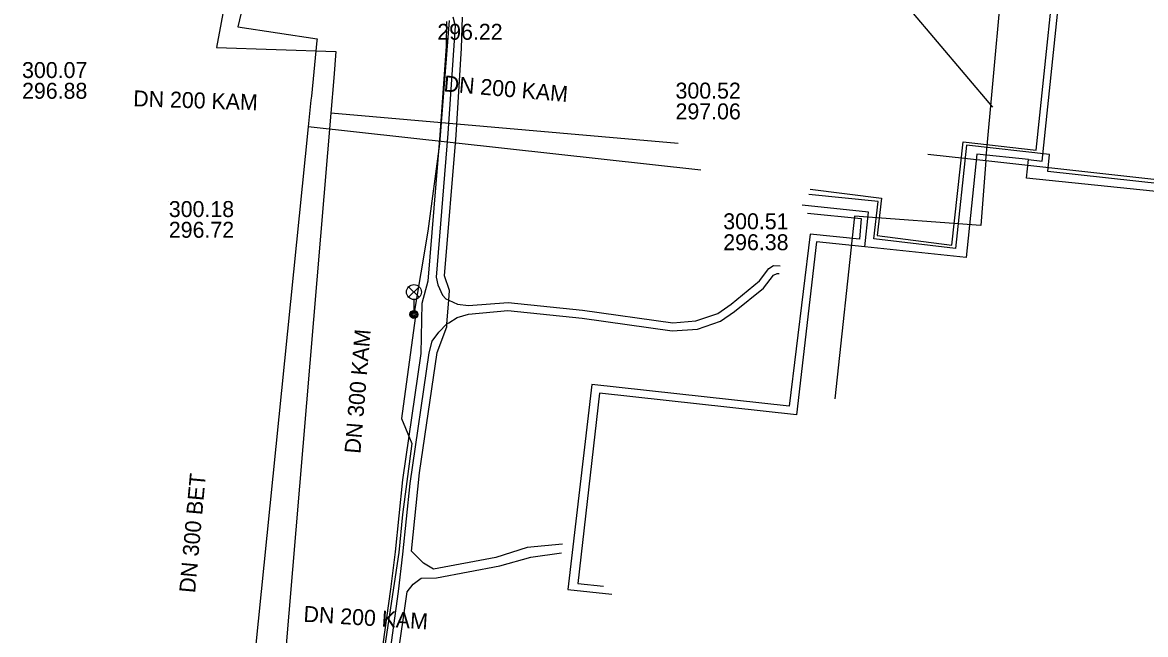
# Model space of a CAD drawing. Extents: x -595540 to -593988, y -1160850 to -1159202.
# Drawn here: x -594296.5 to -594240.2, y -1159505.7 to -1159475 of the extents above; entities that cross this region are included whole.
import ezdxf

# ---------------------------------------------------------------- set-up
doc = ezdxf.new("R2010")
doc.units = 0
for name, color, linetype in [('BVK-DESTOVA_popisy', 7, 'Continuous'), ('BVK-DESTOVA_trasa sítě', 7, 'Continuous'), ('BVK-SPLASKOVA_popisy', 7, 'Continuous'), ('BVK-SPLASKOVA_trasa sítě', 7, 'Continuous'), ('CETIN_kabel podzemní', 7, 'Continuous'), ('DESTOVA-NEPROVOZOVANA_popisy', 7, 'Continuous'), ('DESTOVA_trasa neprovozované sítě', 7, 'Continuous'), ('EON-NN_kabel', 7, 'Continuous'), ('QUANTCOM_kabel nadzemní', 7, 'Continuous'), ('SPLASKOVA_neprovozovaná  trasa sítě', 7, 'Continuous'), ('SPLASKOVA_popisy neprovozované sítě', 7, 'Continuous'), ('TEPLARNY-ELEKTRO_kabel', 7, 'Continuous'), ('TEPLARNY-HORKOVODY_trasa sítě', 7, 'Continuous'), ('TSB_kabel VO', 7, 'Continuous'), ('TSB_lampy VO', 7, 'Continuous')]:
    doc.layers.add(name, color=color, linetype=linetype)

msp = doc.modelspace()

# ---------------------------------------------------------------- linework, layer by layer
at = {"layer": 'BVK-DESTOVA_trasa sítě'}
msp.add_lwpolyline([(-594281.776, -1159475.846), (-594281.784, -1159475.929), (-594282.063, -1159478.715), (-594282.083, -1159478.914), (-594282.216, -1159480.256), (-594285.026, -1159507.996), (-594285.027, -1159508.006), (-594285.029, -1159508.026), (-594286.165, -1159519.218)], dxfattribs=at)
at = {"layer": 'BVK-SPLASKOVA_popisy'}
msp.add_line((-594289.207, -1159483.976), (-594289.207, -1159483.976), dxfattribs=at)
at = {"layer": 'BVK-SPLASKOVA_trasa sítě'}
msp.add_lwpolyline([(-594280.832, -1159476.481), (-594280.938, -1159477.802), (-594281.08, -1159479.577), (-594283.354, -1159506.611), (-594283.393, -1159507.081), (-594284.352, -1159518.479)], dxfattribs=at)
at = {"layer": 'CETIN_kabel podzemní'}
for points in [[(-594248.244, -1159481.946), (-594247.125, -1159469.66), (-594272.6, -1159466.46)], [(-594248.244, -1159481.946), (-594248.504, -1159485.203), (-594254.838, -1159484.73), (-594255.814, -1159493.881)], [(-594251.161, -1159481.623), (-594248.244, -1159481.946)], [(-594248.244, -1159481.946), (-594236.36, -1159483.26)]]:
    msp.add_lwpolyline(points, dxfattribs=at)
at = {"layer": 'DESTOVA-NEPROVOZOVANA_popisy'}
msp.add_line((-594261.413, -1159486.44), (-594261.413, -1159486.44), dxfattribs=at)
at = {"layer": 'DESTOVA_trasa neprovozované sítě'}
for p, q in [((-594283.456, -1159465.329), (-594285.747, -1159475.242)), ((-594285.747, -1159475.242), (-594281.776, -1159475.846)), ((-594262.532, -1159482.427), (-594282.216, -1159480.256))]:
    msp.add_line(p, q, dxfattribs=at)
at = {"layer": 'EON-NN_kabel'}
for points in [[(-594269.477, -1159501.17), (-594271.24, -1159501.346), (-594272.817, -1159501.844), (-594275.935, -1159502.421), (-594276.448, -1159502.126), (-594277.041, -1159501.527), (-594276.636, -1159497.602), (-594275.763, -1159491.568), (-594275.275, -1159490.286), (-594275.263, -1159490.135), (-594275.169, -1159488.943), (-594275.131, -1159488.457), (-594275.384, -1159487.721), (-594274.809, -1159480.667), (-594274.543, -1159476.314), (-594274.479, -1159474.755)], [(-594274.969, -1159474.744), (-594274.859, -1159475.192), (-594275.213, -1159480.59), (-594275.804, -1159487.797), (-594275.727, -1159488.176), (-594275.486, -1159488.694), (-594275.323, -1159488.871), (-594275.169, -1159488.943), (-594274.741, -1159489.142), (-594274.191, -1159489.216), (-594272.196, -1159489.059), (-594268.469, -1159489.441), (-594263.944, -1159490.083), (-594262.787, -1159489.982), (-594261.69, -1159489.613), (-594261.014, -1159489.146), (-594259.59, -1159487.97), (-594259.127, -1159487.35), (-594258.902, -1159487.197), (-594258.566, -1159487.214)], [(-594275.288, -1159474.979), (-594275.31, -1159476.218), (-594275.629, -1159480.667), (-594276.215, -1159487.987), (-594276.52, -1159489.112), (-594276.572, -1159491.611), (-594277.499, -1159497.943), (-594277.861, -1159501.559), (-594278.096, -1159503.431), (-594278.575, -1159506.896), (-594279.267, -1159512.66), (-594279.342, -1159513.448), (-594279.416, -1159513.747), (-594279.459, -1159514.162), (-594279.718, -1159514.335), (-594279.973, -1159514.323), (-594280.354, -1159514.237), (-594280.961, -1159514.141), (-594283.033, -1159513.705), (-594287.107, -1159513.159), (-594289.91, -1159513.046), (-594290.412, -1159513.1), (-594290.432, -1159513.385)], [(-594278.164, -1159506.955), (-594277.695, -1159503.546), (-594277.475, -1159501.667), (-594277.108, -1159498.125), (-594276.154, -1159491.577), (-594276.013, -1159491.001), (-594275.68, -1159490.541), (-594275.263, -1159490.135), (-594275.228, -1159490.101), (-594275.174, -1159490.083), (-594274.761, -1159489.806), (-594274.188, -1159489.646), (-594272.22, -1159489.462), (-594268.493, -1159489.844), (-594263.972, -1159490.485), (-594262.711, -1159490.389), (-594261.545, -1159489.996), (-594260.849, -1159489.504), (-594259.393, -1159488.349), (-594258.886, -1159487.692), (-594258.717, -1159487.608), (-594258.612, -1159487.611)], [(-594288.713, -1159514.227), (-594287.223, -1159514.107), (-594283.206, -1159514.645), (-594281.06, -1159514.994), (-594280.535, -1159515.089), (-594280.29, -1159515.131), (-594279.693, -1159515.227), (-594279.47, -1159515.248), (-594279.001, -1159515.195), (-594278.777, -1159514.79), (-594278.66, -1159514.173), (-594278.522, -1159513.374), (-594277.765, -1159507.056), (-594277.265, -1159503.559), (-594276.96, -1159503.171), (-594276.558, -1159502.883), (-594275.792, -1159502.853), (-594272.621, -1159502.257), (-594271.059, -1159501.822), (-594269.528, -1159501.608)]]:
    msp.add_lwpolyline(points, dxfattribs=at)
at = {"layer": 'QUANTCOM_kabel nadzemní'}
msp.add_lwpolyline([(-594247.89, -1159479.27), (-594253.45, -1159472.71), (-594266.13, -1159463.37), (-594269.03, -1159456.42)], dxfattribs=at)
at = {"layer": 'SPLASKOVA_neprovozovaná  trasa sítě'}
for p, q in [((-594284.599, -1159464.482), (-594286.82, -1159476.288)), ((-594286.82, -1159476.288), (-594280.832, -1159476.481)), ((-594263.671, -1159481.087), (-594281.08, -1159479.577))]:
    msp.add_line(p, q, dxfattribs=at)
at = {"layer": 'SPLASKOVA_popisy neprovozované sítě'}
msp.add_line((-594263.805, -1159478.041), (-594263.805, -1159478.041), dxfattribs=at)
at = {"layer": 'TEPLARNY-ELEKTRO_kabel'}
for points in [[(-594257.057, -1159483.378), (-594253.473, -1159483.824), (-594253.697, -1159485.699), (-594249.953, -1159486.181), (-594249.383, -1159481.011), (-594245.724, -1159481.43), (-594244.467, -1159469.444), (-594269.272, -1159466.857), (-594269.709, -1159470.874), (-594279.595, -1159469.813), (-594278.519, -1159459.624), (-594273.676, -1159460.143)], [(-594220.623, -1159512.711), (-594217.789, -1159513.044), (-594212.702, -1159513.692), (-594212.516, -1159511.966), (-594209.701, -1159486.381), (-594245.137, -1159482.489), (-594245.058, -1159481.642), (-594249.216, -1159481.181), (-594249.772, -1159486.36), (-594253.867, -1159485.866), (-594253.644, -1159484.001), (-594257.121, -1159483.642)], [(-594257.192, -1159484.576), (-594254.498, -1159484.849), (-594254.589, -1159485.887), (-594257.056, -1159485.632), (-594258.108, -1159494.247), (-594268.008, -1159493.165), (-594269.201, -1159503.44), (-594267.007, -1159503.677)]]:
    msp.add_lwpolyline(points, dxfattribs=at)
at = {"layer": 'TEPLARNY-HORKOVODY_trasa sítě'}
for points in [[(-594246.113, -1159481.899), (-594245.417, -1159481.971), (-594244.087, -1159469.139), (-594269.625, -1159466.429), (-594270.047, -1159470.407), (-594279.122, -1159469.444), (-594278.13, -1159460.097), (-594273.357, -1159460.603), (-594273.325, -1159460.305)], [(-594246.113, -1159481.899), (-594248.699, -1159481.631), (-594249.236, -1159486.803), (-594254.31, -1159486.277)], [(-594236.893, -1159483.18), (-594236.959, -1159483.783), (-594246.209, -1159482.824), (-594246.113, -1159481.899)], [(-594254.31, -1159486.277), (-594254.129, -1159484.525), (-594257.461, -1159484.179)], [(-594254.31, -1159486.277), (-594256.735, -1159486.026), (-594257.74, -1159494.686), (-594267.621, -1159493.598), (-594268.7, -1159503.136), (-594267.409, -1159503.283)]]:
    msp.add_lwpolyline(points, dxfattribs=at)
at = {"layer": 'TSB_kabel VO'}
msp.add_lwpolyline([(-594275.16, -1159474.93), (-594275.64, -1159481.11), (-594276.23, -1159485.49), (-594276.92, -1159489.66), (-594276.85, -1159489.85), (-594277.55, -1159494.87), (-594277.02, -1159496.12), (-594277.49, -1159499.69), (-594277.68, -1159501.59), (-594279.31, -1159512.47), (-594279.41, -1159513.37), (-594279.04, -1159514.39), (-594279.74, -1159515.69), (-594280.04, -1159517.69), (-594279.91, -1159518.35), (-594279.39, -1159518.79), (-594279.16, -1159519.01), (-594279.57, -1159521.86), (-594280.17, -1159522.02), (-594288.48, -1159521.3), (-594296.21, -1159520.5), (-594297.28, -1159518.84)], dxfattribs=at)
at = {"layer": 'TSB_lampy VO'}
for p, q in [((-594277.185, -1159488.8), (-594276.655, -1159488.27)), ((-594277.185, -1159488.27), (-594276.655, -1159488.8)), ((-594277.185, -1159488.8), (-594276.655, -1159488.27)), ((-594277.185, -1159488.27), (-594276.655, -1159488.8)), ((-594276.92, -1159488.91), (-594276.92, -1159489.66)), ((-594276.92, -1159488.91), (-594276.92, -1159489.66))]:
    msp.add_line(p, q, dxfattribs=at)
for centre, radius in [((-594276.92, -1159488.535), 0.375), ((-594276.92, -1159488.535), 0.375), ((-594276.92, -1159489.66), 0.2), ((-594276.92, -1159489.66), 0.2), ((-594276.92, -1159489.66), 0.145), ((-594276.92, -1159489.66), 0.145), ((-594276.92, -1159489.66), 0.0876), ((-594276.92, -1159489.66), 0.0876)]:
    msp.add_circle(centre, radius, dxfattribs=at)

# ---------------------------------------------------------------- texts
at = {"layer": 'BVK-DESTOVA_popisy'}
msp.add_text('296.22', height=0.8, dxfattribs=at).set_placement((-594275.748, -1159475.894))
msp.add_text('DN 300 BET', height=0.8, rotation=84.7978, dxfattribs=at).set_placement((-594287.893, -1159503.64))
at = {"layer": 'BVK-SPLASKOVA_popisy'}
for s, p in [('300.18', (-594289.207, -1159484.776)), ('296.72', (-594289.207, -1159485.816))]:
    msp.add_text(s, height=0.8, dxfattribs=at).set_placement(p)
msp.add_text('DN 300 KAM', height=0.8, rotation=85.1936, dxfattribs=at).set_placement((-594279.608, -1159496.656))
at = {"layer": 'DESTOVA-NEPROVOZOVANA_popisy'}
for s, p in [('300.51', (-594261.413, -1159485.39)), ('296.38', (-594261.413, -1159486.44))]:
    msp.add_text(s, height=0.8, dxfattribs=at).set_placement(p)
at = {"layer": 'SPLASKOVA_popisy neprovozované sítě'}
for s, p in [('300.07', (-594296.566, -1159477.81)), ('296.88', (-594296.566, -1159478.85)), ('300.52', (-594263.805, -1159478.841)), ('297.06', (-594263.805, -1159479.881))]:
    msp.add_text(s, height=0.8, dxfattribs=at).set_placement(p)
for rotation, p in [(355.0425, (-594275.454, -1159478.475)), (358.1539, (-594291.002, -1159479.225)), (356.4407, (-594282.474, -1159505.056))]:
    msp.add_text('DN 200 KAM', height=0.8, rotation=rotation, dxfattribs=at).set_placement(p)

doc.saveas('drawing.dxf')
